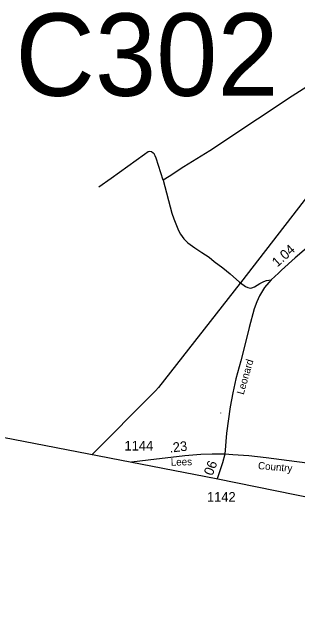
# Model space of a CAD drawing. Extents: x 2206922 to 2357709, y 510027 to 673830.
# Drawn here: x 2263859 to 2267556, y 519949 to 527837 of the extents above; entities that cross this region are included whole.
import ezdxf

# ---------------------------------------------------------------- set-up
doc = ezdxf.new("R2010")
doc.units = 0
for name, color, linetype in [('Exist Boundary Political CountyLine', 7, 'Continuous'), ('Exist Hydrographic Misc Water Feature', 7, 'Continuous'), ('Exist Road Non-System Type 51', 7, 'Continuous'), ('Exist Road Secondary Mileage Hundredths English Label', 7, 'Continuous'), ('Exist Road Secondary Structure Culvert Number Label', 7, 'Continuous'), ('Exist Road Secondary Type 51 Attributed', 7, 'Continuous'), ('Exist Road Secondary Type 51 Label', 7, 'Continuous'), ('Exist Road Secondary Type 51 Number Label', 7, 'Continuous'), ('Exist Utilities Electrical Transmission Line', 7, 'Continuous')]:
    doc.layers.add(name, color=color, linetype=linetype)

msp = doc.modelspace()

# ---------------------------------------------------------------- linework, layer by layer
at = {"layer": 'Exist Boundary Political CountyLine'}
msp.add_lwpolyline([(2249888.1, 524898.7), (2250260.4, 524839.8), (2251011.2, 524699.8), (2251750.1, 524566.1), (2252496.6, 524428.1), (2253255.5, 524284.5), (2254006.2, 524150.6), (2254851, 523997.4), (2255599.7, 523865.6), (2256414.7, 523708.4), (2257189.4, 523566.7), (2257972.3, 523421.1), (2258775.2, 523271.8), (2259549.9, 523132.1), (2260342.6, 522980.7), (2261133.4, 522841.1), (2261528, 522766.3), (2266497.3, 521801.6), (2273415, 520397.5), (2275670, 519948.9), (2280456, 523086)], dxfattribs=at)
at = {"layer": 'Exist Hydrographic Misc Water Feature'}
msp.add_line((2266553.7, 522653.5), (2266554.9, 522649.3), dxfattribs=at)
at = {"layer": 'Exist Road Non-System Type 51'}
for points in [[(2268408.6, 527363.1), (2268271.8, 527263.1), (2268103.4, 527152.5), (2267766.6, 526931.4), (2267435.1, 526722.5), (2267212.3, 526569.8), (2266856.2, 526336.4), (2266647.4, 526195.9), (2266417.6, 526045), (2266080.8, 525836.1), (2265889.6, 525711.5), (2265812.4, 525665.9)], [(2265812.4, 525665.9), (2265724.7, 525949.6), (2265711.8, 525977.7), (2265695.6, 526003), (2265683.8, 526015.2), (2265660.4, 526030.4), (2265639.3, 526033.9), (2265617.7, 526029.2), (2265570.3, 525997.6), (2265140.5, 525686.9), (2264980.9, 525572.8)], [(2265812.4, 525665.9), (2265927.3, 525236.2), (2265950, 525162.7), (2265986.8, 525076.9), (2266011.5, 525011.2), (2266037.9, 524963.5), (2266080.3, 524904), (2266132.9, 524852.5), (2266221.4, 524789.4), (2266311.9, 524726.4), (2266408.4, 524667.1), (2266472.9, 524611.7), (2266583.6, 524531), (2266682.4, 524449.8), (2266803.4, 524343), (2266814.1, 524335)], [(2266814.1, 524335), (2266877.8, 524287.7), (2266907.9, 524274), (2266942, 524266.5), (2266960, 524268.7), (2266993.7, 524283), (2267065.4, 524327.5), (2267115.1, 524352.9), (2267148.8, 524365.7), (2267213.1, 524373.8)]]:
    msp.add_lwpolyline(points, dxfattribs=at)
at = {"layer": 'Exist Road Secondary Type 51 Attributed'}
for points in [[(2267839.2, 524930.4), (2267522, 524657.5), (2267346.3, 524499.1), (2267306.2, 524460.5), (2267213.1, 524373.8), (2267179.3, 524340), (2267124.8, 524275.8), (2267060.5, 524168.2), (2267025.2, 524091), (2266989.9, 523997.9), (2266927.3, 523756.9), (2266882.4, 523582.3), (2266816.5, 523324.8), (2266753.9, 523091.8), (2266715.3, 522913.5), (2266681.6, 522728.8), (2266635.1, 522389.8), (2266609.4, 522119.9)], [(2269266.6, 522476.6), (2269118.9, 522450.9), (2268884.2, 522398.2), (2268804.2, 522380.2), (2268622.7, 522328.8), (2268532.8, 522295), (2268349.8, 522219.5), (2268250.3, 522171.3), (2268109, 522105.5), (2267954.8, 522042.8), (2267861.7, 522012.3), (2267763.8, 522002.7), (2267677.1, 522001.1), (2267444.3, 522033.2), (2267147.2, 522070.1), (2266920.8, 522095.8), (2266715.3, 522110.3), (2266609.4, 522119.9)], [(2266609.4, 522119.9), (2266445.6, 522116.7), (2266301.1, 522113.5), (2266095.6, 522097.4), (2265618.7, 522041.2), (2265401.5, 522014.3)], [(2266609.4, 522119.9), (2266582.1, 522007.5), (2266513, 521798.4)]]:
    msp.add_lwpolyline(points, dxfattribs=at)
at = {"layer": 'Exist Utilities Electrical Transmission Line'}
for points in [[(2268859.7, 526981.1), (2268859.5, 526980.8), (2266814.1, 524335)], [(2266814.1, 524335), (2266809.5, 524329), (2265752.7, 522979.9), (2265713.1, 522937.5), (2265677.4, 522901.3), (2264892.7, 522113.1)]]:
    msp.add_lwpolyline(points, dxfattribs=at)

# ---------------------------------------------------------------- texts
at = {"layer": 'Exist Road Secondary Mileage Hundredths English Label'}
for s, rotation, p in [('1.04', 42.0571, (2267289.9, 524532.4)), ('.23', 6.72475, (2265900.2, 522137.3)), ('.06', 69.4864, (2266435.8, 521788.2))]:
    msp.add_text(s, height=125, rotation=rotation, dxfattribs=at).set_placement(p)
at = {"layer": 'Exist Road Secondary Structure Culvert Number Label'}
msp.add_text('C302', height=1066.27, dxfattribs=at).set_placement((2263899.9, 526755.2))
at = {"layer": 'Exist Road Secondary Type 51 Label'}
for s, rotation, p in [('Leonard', 74.00334, (2266854.4, 522881.7)), ('Lees', 1.33456, (2265912.7, 521968.5)), ('Country', 355.1026, (2267038, 521925.3))]:
    msp.add_text(s, height=95, rotation=rotation, dxfattribs=at).set_placement(p)
at = {"layer": 'Exist Road Secondary Type 51 Number Label'}
for s, p in [('1144', (2265312.7, 522165.2)), ('1142', (2266379.8, 521502.4))]:
    msp.add_text(s, height=125, dxfattribs=at).set_placement(p)

doc.saveas('drawing.dxf')
